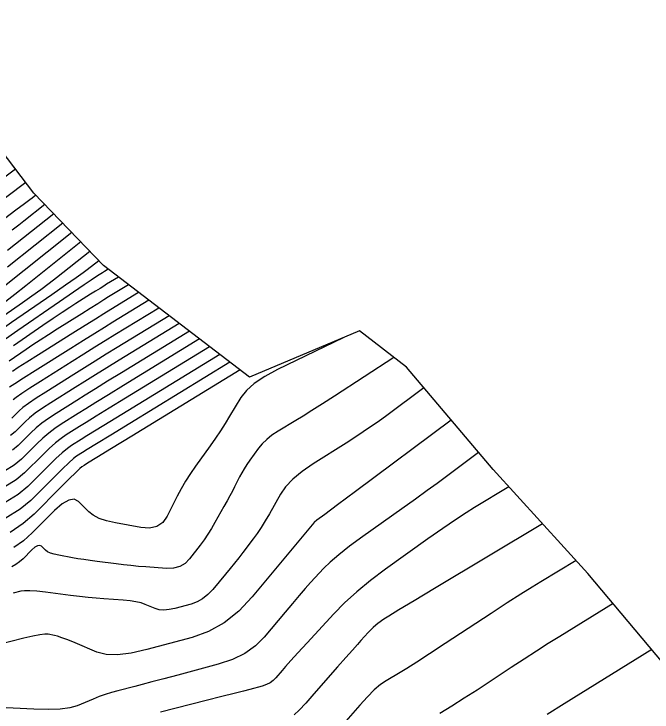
# Model space of a CAD drawing. Extents: x 2079879 to 2092887, y 778083 to 784051.
# Drawn here: x 2084725.9 to 2084844.9, y 781256.7 to 781386.8 of the extents above; entities that cross this region are included whole.
import ezdxf

# ---------------------------------------------------------------- set-up
doc = ezdxf.new("R2010")
doc.units = 0
for name, color, linetype in [('DT_X_Contour_Major', 7, 'Continuous'), ('DT_X_Contour_Minor', 7, 'Continuous'), ('DT_X_TIN_Hull', 7, 'Continuous')]:
    doc.layers.add(name, color=color, linetype=linetype)

msp = doc.modelspace()

# ---------------------------------------------------------------- linework, layer by layer
at = {"layer": 'DT_X_Contour_Major'}
for points in [[(2084733.3, 781349.56), (2084726.18, 781343.91), (2084724.69, 781342.73)], [(2084741.68, 781340.84), (2084739.54, 781339.14), (2084738.78, 781338.58), (2084737.44, 781337.62), (2084735.5, 781336.26), (2084732.96, 781334.5), (2084725.42, 781329.29), (2084722.47, 781327.29), (2084719.31, 781325.19), (2084715.91, 781322.99), (2084712.3, 781320.7), (2084702.35, 781314.45), (2084698.86, 781312.26), (2084695.86, 781310.39), (2084693.35, 781308.82), (2084691.32, 781307.57), (2084686.56, 781304.64), (2084684.5, 781303.35), (2084681.88, 781301.65), (2084678.7, 781299.55), (2084674.97, 781297.05), (2084664.29, 781289.84), (2084660.75, 781287.45), (2084658.24, 781285.77)], [(2084751.01, 781333.46), (2084744.32, 781329.36), (2084742.75, 781328.4), (2084740.92, 781327.26), (2084738.83, 781325.96), (2084736.48, 781324.48), (2084729.85, 781320.31), (2084727.66, 781318.92), (2084726.06, 781317.9), (2084725.05, 781317.23)], [(2084760.47, 781326.24), (2084746.29, 781317.56), (2084743.48, 781315.84), (2084741.14, 781314.4), (2084739.26, 781313.24), (2084737.84, 781312.35), (2084734.67, 781310.36), (2084733.5, 781309.57), (2084732.35, 781308.7), (2084731.23, 781307.74), (2084730.13, 781306.7), (2084727.25, 781303.82), (2084725.93, 781302.73), (2084724.12, 781301.62)], [(2084787.25, 781326.48), (2084775.02, 781320.53), (2084772.63, 781319.25), (2084770.69, 781317.96), (2084769.21, 781316.66), (2084768.2, 781315.34), (2084766.09, 781311.82), (2084765.27, 781310.48), (2084764.39, 781309.12), (2084763.46, 781307.74), (2084762.47, 781306.33), (2084759.75, 781302.55), (2084758.77, 781301.13), (2084757.87, 781299.72), (2084757.05, 781298.32), (2084756.31, 781296.92), (2084754.45, 781293.21), (2084753.61, 781292.03), (2084752.51, 781291.29), (2084751.14, 781290.97), (2084749.51, 781291.08), (2084744.78, 781291.94), (2084743.15, 781292.32), (2084741.77, 781292.79), (2084740.67, 781293.36), (2084739.82, 781294.02), (2084737.93, 781295.92), (2084737.12, 781296.35), (2084736.09, 781296.21), (2084734.85, 781295.51), (2084733.4, 781294.23), (2084729.24, 781290.08), (2084727.62, 781288.62), (2084725.86, 781287.34)], [(2084818.18, 781298.67), (2084811.76, 781294.83), (2084810.19, 781293.84), (2084808.21, 781292.53), (2084805.84, 781290.9), (2084803.08, 781288.95), (2084795.17, 781283.3), (2084792.34, 781281.2), (2084789.79, 781279.11), (2084787.51, 781277.05), (2084785.5, 781275), (2084780.53, 781269.58), (2084778.84, 781267.73), (2084777.51, 781266.26), (2084776.53, 781265.17), (2084775.91, 781264.45), (2084774.74, 781263.04), (2084774.24, 781262.54), (2084773.65, 781262.13), (2084772.94, 781261.78), (2084772.14, 781261.51), (2084769.85, 781260.9), (2084768.7, 781260.59), (2084766.96, 781260.14), (2084764.64, 781259.55), (2084761.74, 781258.8), (2084753.22, 781256.63)]]:
    msp.add_lwpolyline(points, dxfattribs=at)
at = {"layer": 'DT_X_Contour_Minor'}
for points in [[(2084726.14, 781357.92), (2084719.33, 781352.82)], [(2084728.07, 781355.41), (2084717.91, 781347.79)], [(2084729.95, 781353.06), (2084729.25, 781352.5), (2084728.82, 781352.18), (2084727.81, 781351.43), (2084726.23, 781350.26), (2084724.08, 781348.67)], [(2084731.62, 781351.31), (2084727.72, 781348.21), (2084726.75, 781347.45), (2084725.54, 781346.53)], [(2084734.97, 781347.82), (2084724.65, 781339.61)], [(2084736.65, 781346.07), (2084723.11, 781335.31)], [(2084738.32, 781344.33), (2084728.06, 781336.17), (2084726.03, 781334.56), (2084724.33, 781333.25)], [(2084740, 781342.58), (2084733.8, 781337.65), (2084732.41, 781336.57), (2084730.88, 781335.43), (2084729.23, 781334.24), (2084727.44, 781332.98), (2084722.5, 781329.57)], [(2084743.45, 781339.23), (2084742.74, 781338.8), (2084742.57, 781338.69), (2084742.35, 781338.56), (2084742.09, 781338.39), (2084741.78, 781338.2), (2084740.9, 781337.65), (2084740.25, 781337.21), (2084738.95, 781336.33), (2084736.99, 781334.98), (2084734.39, 781333.19), (2084726.57, 781327.79), (2084723.65, 781325.79)], [(2084745.34, 781337.79), (2084743.14, 781336.44), (2084742.6, 781336.11), (2084741.92, 781335.68), (2084741.1, 781335.17), (2084740.15, 781334.57), (2084737.42, 781332.86), (2084736.26, 781332.12), (2084734.85, 781331.18), (2084733.19, 781330.05), (2084731.26, 781328.73), (2084725.78, 781324.95)], [(2084747.23, 781336.35), (2084743.53, 781334.08), (2084742.62, 781333.52), (2084741.48, 781332.81), (2084740.11, 781331.95), (2084738.51, 781330.95), (2084733.93, 781328.07), (2084732.28, 781327.02), (2084730.76, 781326.04), (2084729.38, 781325.12), (2084728.13, 781324.27), (2084724.98, 781322.1)], [(2084749.12, 781334.9), (2084743.93, 781331.72), (2084742.65, 781330.94), (2084741.05, 781329.94), (2084739.12, 781328.74), (2084736.87, 781327.32), (2084730.44, 781323.27), (2084728.29, 781321.92), (2084726.67, 781320.89), (2084725.57, 781320.19)], [(2084752.91, 781332.01), (2084744.71, 781327), (2084742.9, 781325.89), (2084740.97, 781324.69), (2084738.92, 781323.41), (2084736.75, 781322.05), (2084730.81, 781318.32), (2084728.83, 781317.05), (2084727.32, 781316.06), (2084726.29, 781315.34), (2084725.73, 781314.88)], [(2084754.8, 781330.57), (2084745.11, 781324.64), (2084743.05, 781323.38), (2084741.01, 781322.12), (2084739, 781320.87), (2084737.02, 781319.63), (2084731.78, 781316.33), (2084729.99, 781315.18), (2084728.58, 781314.22), (2084727.52, 781313.44), (2084726.83, 781312.84), (2084725.48, 781311.49)], [(2084756.69, 781329.12), (2084745.5, 781322.28), (2084743.19, 781320.87), (2084741.05, 781319.55), (2084739.09, 781318.32), (2084737.29, 781317.2), (2084732.74, 781314.34), (2084731.16, 781313.31), (2084729.83, 781312.38), (2084728.76, 781311.54), (2084727.93, 781310.79), (2084726.07, 781308.93), (2084725.22, 781308.23)], [(2084758.58, 781327.68), (2084745.9, 781319.92), (2084743.34, 781318.35), (2084741.1, 781316.97), (2084739.17, 781315.78), (2084737.57, 781314.78), (2084733.71, 781312.35), (2084732.33, 781311.44), (2084731.09, 781310.54), (2084729.99, 781309.64), (2084729.03, 781308.75), (2084726.66, 781306.37), (2084725.57, 781305.48)], [(2084762.36, 781324.79), (2084746.68, 781315.2), (2084743.63, 781313.33), (2084741.18, 781311.83), (2084739.34, 781310.69), (2084738.11, 781309.93), (2084735.63, 781308.37), (2084734.66, 781307.7), (2084733.61, 781306.86), (2084732.46, 781305.84), (2084731.23, 781304.66), (2084727.84, 781301.26), (2084726.28, 781299.98), (2084724.16, 781298.67)], [(2084764.25, 781323.35), (2084747.08, 781312.84), (2084743.77, 781310.82), (2084741.22, 781309.26), (2084739.43, 781308.15), (2084738.38, 781307.5), (2084736.6, 781306.38), (2084735.83, 781305.83), (2084734.86, 781305.02), (2084733.7, 781303.94), (2084732.33, 781302.61), (2084728.43, 781298.71), (2084726.64, 781297.23), (2084724.2, 781295.73)], [(2084796.74, 781322.81), (2084785.63, 781315.59), (2084783.4, 781314.14), (2084781.45, 781312.9), (2084779.79, 781311.85), (2084778.42, 781311.01), (2084775.14, 781309.04), (2084773.99, 781308.29), (2084773, 781307.51), (2084772.16, 781306.7), (2084771.48, 781305.88), (2084769.87, 781303.64), (2084769.3, 781302.81), (2084768.79, 781302.02), (2084768.34, 781301.26), (2084767.95, 781300.54), (2084767, 781298.64), (2084766.61, 781297.88), (2084766.15, 781297.02), (2084765.63, 781296.05), (2084765.03, 781294.99), (2084763.36, 781292), (2084762.71, 781290.9), (2084762.04, 781289.83), (2084761.34, 781288.81), (2084760.61, 781287.82), (2084758.63, 781285.22), (2084757.8, 781284.38), (2084756.8, 781283.81), (2084755.63, 781283.51), (2084754.29, 781283.47), (2084750.49, 781283.73), (2084749.07, 781283.84), (2084747.68, 781283.97), (2084746.31, 781284.11), (2084744.95, 781284.28), (2084741.37, 781284.74), (2084740.08, 781284.92), (2084738.88, 781285.09), (2084737.78, 781285.27), (2084736.78, 781285.44), (2084734.24, 781285.91), (2084733.37, 781286.1), (2084732.66, 781286.31), (2084732.13, 781286.56), (2084731.76, 781286.83), (2084731.01, 781287.58), (2084730.69, 781287.75), (2084730.28, 781287.69), (2084729.79, 781287.42), (2084729.22, 781286.91), (2084727.57, 781285.26), (2084726.92, 781284.68), (2084726.23, 781284.18), (2084725.48, 781283.74)], [(2084766.14, 781321.9), (2084747.47, 781310.48), (2084743.92, 781308.31), (2084741.27, 781306.68), (2084739.51, 781305.61), (2084738.65, 781305.07), (2084737.56, 781304.39), (2084737, 781303.96), (2084736.12, 781303.17), (2084734.93, 781302.04), (2084733.43, 781300.56), (2084729.02, 781296.15), (2084727, 781294.48), (2084724.24, 781292.78)], [(2084768.03, 781320.46), (2084747.87, 781308.12), (2084744.07, 781305.8), (2084741.31, 781304.11), (2084739.6, 781303.06), (2084738.93, 781302.65), (2084738.53, 781302.4), (2084738.17, 781302.09), (2084737.38, 781301.33), (2084736.17, 781300.15), (2084734.53, 781298.52), (2084729.61, 781293.6), (2084727.58, 781291.82), (2084725.16, 781290.18)], [(2084802.34, 781317.15), (2084795.39, 781311.97), (2084793.8, 781310.82), (2084792.01, 781309.58), (2084790.02, 781308.25), (2084787.82, 781306.84), (2084781.7, 781302.96), (2084779.59, 781301.52), (2084777.87, 781300.09), (2084776.52, 781298.69), (2084775.56, 781297.3), (2084773.5, 781293.63), (2084772.73, 781292.3), (2084771.97, 781291.08), (2084771.22, 781289.97), (2084770.49, 781288.96), (2084768.53, 781286.4), (2084767.78, 781285.43), (2084766.99, 781284.43), (2084766.17, 781283.41), (2084765.3, 781282.37), (2084762.95, 781279.54), (2084762.04, 781278.57), (2084761.06, 781277.8), (2084760.03, 781277.21), (2084758.92, 781276.81), (2084755.9, 781276), (2084754.82, 781275.77), (2084753.85, 781275.69), (2084752.98, 781275.76), (2084752.23, 781275.97), (2084750.35, 781276.75), (2084749.57, 781277.02), (2084748.62, 781277.24), (2084747.51, 781277.41), (2084746.24, 781277.53), (2084742.63, 781277.77), (2084741.22, 781277.88), (2084739.72, 781278.03), (2084738.12, 781278.2), (2084736.41, 781278.42), (2084731.74, 781279.02), (2084730.14, 781279.2), (2084728.84, 781279.3), (2084727.84, 781279.3), (2084727.14, 781279.2), (2084725.69, 781278.84)], [(2084807.44, 781311.12), (2084789.57, 781297.79), (2084786.21, 781295.29), (2084783.82, 781293.5), (2084782.37, 781292.43), (2084781.89, 781292.06), (2084781.86, 781292.04), (2084781.84, 781292.04), (2084781.84, 781292.03), (2084781.83, 781292.02), (2084781.82, 781292.02), (2084781.81, 781292), (2084781.81, 781291.99), (2084781.81, 781291.99), (2084781.8, 781291.98), (2084781.8, 781291.97), (2084781.79, 781291.96), (2084781.48, 781291.59), (2084780.56, 781290.48), (2084779.02, 781288.63), (2084770.32, 781278.18), (2084767.78, 781275.49), (2084765.06, 781273.32), (2084762.17, 781271.69), (2084759.1, 781270.57), (2084750.67, 781268.31), (2084747.72, 781267.64), (2084745.18, 781267.35), (2084743.05, 781267.42), (2084741.34, 781267.87), (2084737.31, 781269.55), (2084735.93, 781270.11), (2084734.82, 781270.53), (2084733.98, 781270.82), (2084733.41, 781270.97), (2084732.24, 781271.18), (2084731.63, 781271.19), (2084730.67, 781271.07), (2084729.36, 781270.81), (2084727.7, 781270.42), (2084722.82, 781269.2)], [(2084812.53, 781305.09), (2084806.29, 781300.44), (2084804.78, 781299.32), (2084802.92, 781297.97), (2084800.73, 781296.39), (2084798.19, 781294.57), (2084790.96, 781289.42), (2084788.47, 781287.6), (2084786.43, 781286.01), (2084784.83, 781284.65), (2084783.68, 781283.52), (2084781.19, 781280.81), (2084780.2, 781279.71), (2084779.07, 781278.42), (2084777.81, 781276.94), (2084776.42, 781275.29), (2084772.54, 781270.62), (2084770.92, 781269), (2084768.94, 781267.62), (2084766.63, 781266.49), (2084763.97, 781265.6), (2084756.42, 781263.57), (2084753.79, 781262.87), (2084751.58, 781262.28), (2084749.78, 781261.8), (2084748.39, 781261.44), (2084745.23, 781260.64), (2084744.06, 781260.31), (2084742.9, 781259.95), (2084741.76, 781259.55), (2084740.63, 781259.1), (2084737.64, 781257.86), (2084736.29, 781257.47), (2084734.5, 781257.24), (2084732.26, 781257.15), (2084729.57, 781257.22), (2084721.8, 781257.6)], [(2084824.45, 781291.8), (2084804.32, 781279.74), (2084800.49, 781277.44), (2084797.64, 781275.71), (2084795.77, 781274.56), (2084794.87, 781273.98), (2084793.76, 781273.19), (2084793.34, 781272.86), (2084792.89, 781272.47), (2084792.42, 781272.02), (2084791.92, 781271.5), (2084790.57, 781270.02), (2084789.92, 781269.3), (2084788.98, 781268.24), (2084787.76, 781266.85), (2084786.24, 781265.12), (2084781.82, 781260.05), (2084780.3, 781258.35), (2084779.06, 781257.04), (2084778.11, 781256.13)], [(2084830.73, 781284.93), (2084824.13, 781280.97), (2084822.49, 781279.97), (2084820.4, 781278.65), (2084817.86, 781277.01), (2084814.87, 781275.06), (2084806.3, 781269.43), (2084803.36, 781267.51), (2084800.98, 781265.97), (2084799.17, 781264.82), (2084797.91, 781264.05), (2084795.29, 781262.52), (2084794.25, 781261.81), (2084793.08, 781260.81), (2084791.79, 781259.54), (2084790.37, 781257.98), (2084786.43, 781253.46)], [(2084837.61, 781276.93), (2084827.69, 781270.78), (2084825.53, 781269.43), (2084823.3, 781268.01), (2084821, 781266.53), (2084818.63, 781264.99), (2084812.23, 781260.78), (2084809.86, 781259.24), (2084807.55, 781257.78), (2084805.3, 781256.41)], [(2084844.82, 781268.32), (2084828.51, 781258.21), (2084825.33, 781256.24)]]:
    msp.add_lwpolyline(points, dxfattribs=at)
at = {"layer": 'DT_X_TIN_Hull'}
msp.add_lwpolyline([(2084851.85, 781259.92), (2084832.93, 781282.52), (2084815.24, 781301.89), (2084799.1, 781320.99), (2084790.31, 781327.77), (2084769.81, 781319.1), (2084742.56, 781339.92), (2084729.58, 781353.43), (2084722.22, 781363.03), (2084714.4, 781372.3), (2084705.77, 781385.4), (2084695.42, 781398.65)], dxfattribs=at)

doc.saveas('drawing.dxf')
